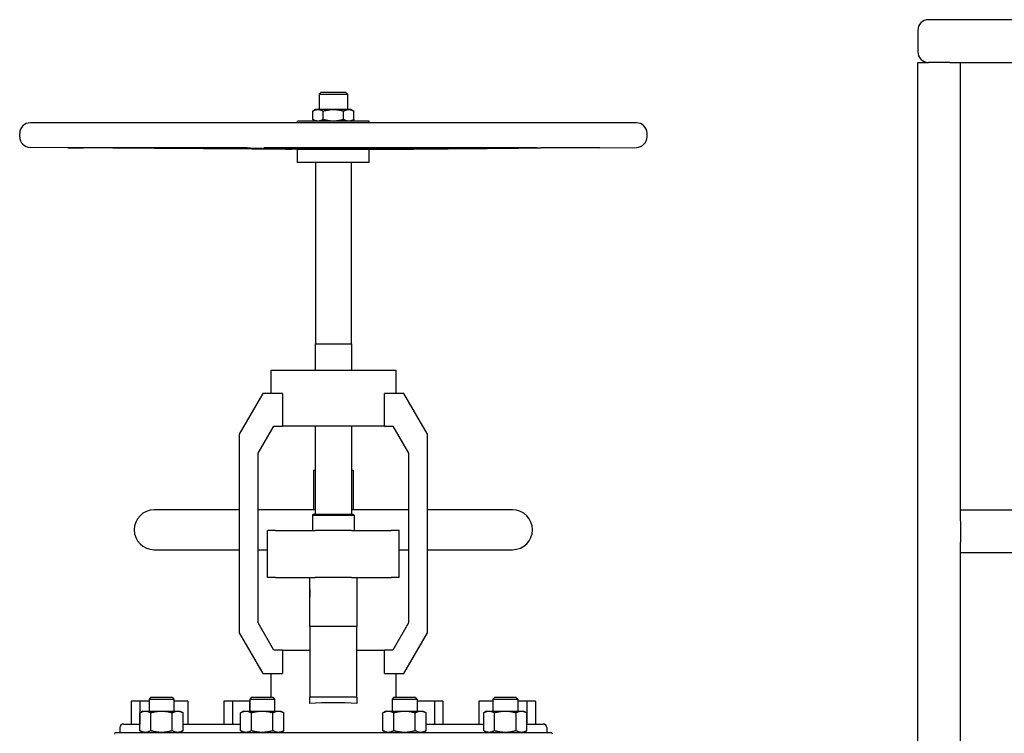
# Model space of a CAD drawing. Header units: inches. Extents: x 36 to 1719, y -84 to 1122.
# Tile 346 of 558: x 891 to 926, y 443 to 468. Entities that reach past the tile are written whole.
import ezdxf

# ---------------------------------------------------------------- set-up
doc = ezdxf.new("R2010")
doc.units = ezdxf.units.IN
doc.header["$LTSCALE"] = 48
doc.header["$MEASUREMENT"] = 0
doc.layers.add('Visible (ANSI)', color=7, linetype='Continuous', lineweight=30)

msp = doc.modelspace()

# ---------------------------------------------------------------- linework, layer by layer
at = {"layer": 'Visible (ANSI)'}
for p, q in [((1044.58268, 467.79889), (923.33268, 467.79889)), ((922.95768, 467.42389), (922.95768, 466.67389)), ((922.95768, 467.42389), (922.95768, 466.67389)), ((922.95768, 430.54889), (922.95768, 466.29889)), ((922.95768, 466.29889), (923.33268, 466.29889)), ((924.08268, 466.29889), (923.33268, 466.29889)), ((924.08268, 466.29889), (924.45768, 466.29889)), ((924.45768, 450.54889), (924.45768, 466.29889)), ((924.45768, 466.29889), (1043.45768, 466.29889)), ((901.99208, 465.25509), (901.91768, 465.18069)), ((901.91768, 465.18069), (901.91768, 464.64109)), ((901.91768, 465.18069), (902.91768, 465.18069)), ((901.99208, 465.25509), (902.84328, 465.25509)), ((902.84328, 465.25509), (902.91768, 465.18069)), ((902.91768, 465.18069), (902.91768, 464.64109)), ((901.79268, 464.64109), (901.69599, 464.58527)), ((901.69599, 464.28692), (901.69599, 464.58527)), ((901.87642, 464.64109), (901.79268, 464.64109)), ((902.41768, 464.64109), (901.87642, 464.64109)), ((902.05684, 464.28692), (902.05684, 464.58527)), ((902.95895, 464.64109), (902.41768, 464.64109)), ((902.77853, 464.28692), (902.77853, 464.58527)), ((903.04268, 464.64109), (902.95895, 464.64109)), ((903.04268, 464.64109), (903.13937, 464.58527)), ((903.13937, 464.28692), (903.13937, 464.58527)), ((913.06718, 464.17209), (891.76818, 464.17209)), ((901.15768, 464.17209), (901.15768, 464.23109)), ((903.67768, 464.23109), (901.15768, 464.23109)), ((901.79268, 464.23109), (901.69599, 464.28692)), ((903.04268, 464.23109), (903.13937, 464.28692)), ((903.67768, 464.17209), (903.67768, 464.23109)), ((891.39418, 463.68009), (891.39418, 463.79809)), ((913.44118, 463.68009), (913.44118, 463.79809)), ((901.15768, 463.23908), (891.76551, 463.3061)), ((898.70672, 463.29695), (893.08824, 463.29695)), ((909.45362, 463.29695), (900.36273, 463.29695)), ((901.15768, 462.78009), (901.15768, 463.23908)), ((903.67768, 463.23908), (901.15768, 463.23908)), ((903.67768, 463.23908), (904.35889, 463.24394)), ((903.67768, 462.78009), (903.67768, 463.23908)), ((911.78766, 463.29695), (910.47709, 463.29695)), ((911.78766, 463.29695), (913.06985, 463.3061)), ((903.67768, 462.78009), (901.15768, 462.78009)), ((901.79268, 462.78009), (901.79268, 456.39709)), ((903.04268, 462.78009), (903.04268, 456.39709)), ((901.78168, 456.39709), (901.78168, 455.48039)), ((901.78168, 456.39709), (903.05368, 456.39709)), ((903.05368, 456.39709), (903.05368, 455.48039)), ((900.21882, 455.48039), (900.21882, 454.65339)), ((900.21882, 455.48039), (904.61654, 455.48039)), ((904.61654, 455.48039), (904.61654, 454.65339)), ((899.93668, 454.65339), (899.10968, 453.22099)), ((900.62521, 454.65339), (899.93668, 454.65339)), ((900.62521, 454.65339), (900.62521, 453.51059)), ((904.89868, 454.65339), (904.21016, 454.65339)), ((904.21016, 453.51059), (904.21016, 454.65339)), ((905.72568, 453.22099), (904.89868, 454.65339)), ((899.77128, 452.55565), (900.32262, 453.51059)), ((900.32262, 453.51059), (900.62521, 453.51059)), ((904.21016, 453.51059), (900.62521, 453.51059)), ((901.78168, 453.51059), (901.78168, 450.41309)), ((903.05368, 453.51059), (903.05368, 450.41309)), ((904.21016, 453.51059), (904.51275, 453.51059)), ((904.51275, 453.51059), (905.06408, 452.55565)), ((899.10968, 453.22099), (899.10968, 446.2368)), ((905.72568, 446.2368), (905.72568, 453.22099)), ((899.77128, 446.58633), (899.77128, 452.55565)), ((905.06408, 452.55565), (905.06408, 446.58633)), ((901.71768, 451.96139), (901.71768, 450.56139)), ((901.71768, 451.96139), (901.78168, 451.96139)), ((903.05368, 451.96139), (903.11768, 451.96139)), ((903.11768, 451.96139), (903.11768, 450.56139)), ((899.10968, 450.56139), (896.11768, 450.56139)), ((901.78168, 450.56139), (899.77128, 450.56139)), ((905.06408, 450.56139), (903.05368, 450.56139)), ((908.71768, 450.56139), (905.72568, 450.56139)), ((1043.45768, 450.54889), (924.45768, 450.54889)), ((924.45768, 450.17389), (924.45768, 450.54889)), ((901.72818, 450.41309), (901.68918, 450.37409)), ((901.68918, 450.37409), (901.68918, 449.84139)), ((901.68918, 450.37409), (903.14618, 450.37409)), ((901.72818, 450.41309), (903.10718, 450.41309)), ((903.10718, 450.41309), (903.14618, 450.37409)), ((903.14618, 450.37409), (903.14618, 449.84139)), ((924.45768, 450.17389), (924.45768, 449.42389)), ((900.10208, 448.18739), (900.10208, 449.84139)), ((900.38492, 449.84139), (900.10208, 449.84139)), ((900.38492, 449.84139), (901.77758, 449.84139)), ((903.05779, 449.84139), (901.77758, 449.84139)), ((903.05779, 449.84139), (904.45045, 449.84139)), ((904.73328, 449.84139), (904.45045, 449.84139)), ((904.73328, 448.18739), (904.73328, 449.84139)), ((896.11768, 449.16139), (899.10968, 449.16139)), ((899.77128, 449.16139), (900.10208, 449.16139)), ((904.73328, 449.16139), (905.06408, 449.16139)), ((905.72568, 449.16139), (908.71768, 449.16139)), ((924.45768, 449.04889), (924.45768, 449.42389)), ((924.45768, 430.54889), (924.45768, 449.04889)), ((1043.45768, 449.04889), (924.45768, 449.04889)), ((900.38492, 448.18739), (900.10208, 448.18739)), ((900.38492, 448.18739), (901.77758, 448.18739)), ((901.59088, 447.28523), (901.59088, 448.18739)), ((903.05779, 448.18739), (901.77758, 448.18739)), ((903.05779, 448.18739), (904.45045, 448.18739)), ((903.24448, 448.18739), (903.24448, 447.28523)), ((904.73328, 448.18739), (904.45045, 448.18739)), ((901.59068, 447.77509), (901.59068, 447.50627)), ((901.59068, 447.77509), (901.59088, 447.77509)), ((903.24448, 447.77509), (903.24468, 447.77509)), ((903.24468, 447.77509), (903.24468, 447.50627)), ((901.59068, 447.50627), (901.59088, 447.50627)), ((903.24448, 447.50627), (903.24468, 447.50627)), ((901.59088, 446.45839), (901.59088, 447.28523)), ((903.24448, 447.28523), (903.24448, 446.45839)), ((900.32262, 445.63139), (899.77128, 446.58633)), ((903.24448, 446.45839), (901.59088, 446.45839)), ((901.59088, 446.45839), (901.59088, 443.97739)), ((903.24448, 443.97739), (903.24448, 446.45839)), ((905.06408, 446.58633), (904.51275, 445.63139)), ((899.10968, 446.2368), (899.93668, 444.80439)), ((904.89868, 444.80439), (905.72568, 446.2368)), ((900.62521, 445.63139), (900.32262, 445.63139)), ((900.62521, 445.63139), (901.59088, 445.63139)), ((900.62521, 445.63139), (900.62521, 444.80439)), ((903.24448, 445.63139), (904.21016, 445.63139)), ((904.51275, 445.63139), (904.21016, 445.63139)), ((904.21016, 444.80439), (904.21016, 445.63139)), ((899.93668, 444.80439), (900.62521, 444.80439)), ((900.21882, 444.80439), (900.21882, 443.97739)), ((904.21016, 444.80439), (904.89868, 444.80439)), ((904.61654, 444.80439), (904.61654, 443.97739)), ((896.00582, 443.97739), (895.93967, 443.91124)), ((896.00582, 443.97739), (896.74852, 443.97739)), ((896.74852, 443.97739), (896.81467, 443.91124)), ((899.54427, 443.97739), (899.47812, 443.91124)), ((899.54427, 443.97739), (900.28697, 443.97739)), ((900.28697, 443.97739), (900.35312, 443.91124)), ((901.59088, 443.75257), (901.59088, 443.97739)), ((903.24448, 443.97739), (901.59088, 443.97739)), ((903.24448, 443.97739), (903.24448, 443.75257)), ((904.54839, 443.97739), (904.48224, 443.91124)), ((904.54839, 443.97739), (905.29109, 443.97739)), ((905.29109, 443.97739), (905.35724, 443.91124)), ((908.08684, 443.97739), (908.02069, 443.91124)), ((908.08684, 443.97739), (908.82954, 443.97739)), ((908.82954, 443.97739), (908.89569, 443.91124)), ((895.31768, 443.84139), (895.31768, 443.03139)), ((895.61768, 443.84139), (895.31768, 443.84139)), ((895.61768, 443.84139), (895.61768, 443.03139)), ((895.93967, 443.84139), (895.61768, 443.84139)), ((895.93967, 443.91124), (895.93967, 443.48689)), ((895.93967, 443.91124), (896.81467, 443.91124)), ((896.81467, 443.91124), (896.81467, 443.48689)), ((897.30813, 443.84139), (896.81467, 443.84139)), ((897.30813, 443.84139), (897.30813, 443.03139)), ((898.56768, 443.84139), (898.56768, 443.03139)), ((898.86768, 443.84139), (898.56768, 443.84139)), ((898.86768, 443.84139), (898.86768, 443.03139)), ((899.46768, 443.84139), (898.86768, 443.84139)), ((899.46768, 443.84139), (899.46768, 443.48689)), ((899.47812, 443.84139), (899.46768, 443.84139)), ((899.47812, 443.91124), (899.47812, 443.48689)), ((899.47812, 443.91124), (900.35312, 443.91124)), ((900.35312, 443.91124), (900.35312, 443.48689)), ((904.48224, 443.91124), (904.48224, 443.48689)), ((904.48224, 443.91124), (905.35724, 443.91124)), ((905.35724, 443.91124), (905.35724, 443.48689)), ((905.36768, 443.84139), (905.35724, 443.84139)), ((905.36768, 443.84139), (905.36768, 443.48689)), ((905.96768, 443.84139), (905.36768, 443.84139)), ((905.96768, 443.84139), (905.96768, 443.03139)), ((906.26768, 443.84139), (905.96768, 443.84139)), ((906.26768, 443.84139), (906.26768, 443.03139)), ((907.52723, 443.84139), (907.52723, 443.03139)), ((908.02069, 443.84139), (907.52723, 443.84139)), ((908.02069, 443.91124), (908.02069, 443.48689)), ((908.02069, 443.91124), (908.89569, 443.91124)), ((908.89569, 443.91124), (908.89569, 443.48689)), ((909.21768, 443.84139), (908.89569, 443.84139)), ((909.21768, 443.84139), (909.21768, 443.03139)), ((909.51768, 443.84139), (909.21768, 443.84139)), ((909.51768, 443.84139), (909.51768, 443.03139)), ((895.72117, 443.48689), (895.61969, 443.4283)), ((895.61969, 442.79548), (895.61969, 443.4283)), ((895.72117, 443.48689), (895.80906, 443.48689)), ((895.80906, 443.48689), (896.37717, 443.48689)), ((895.99843, 442.79548), (895.99843, 443.4283)), ((896.37717, 443.48689), (896.94529, 443.48689)), ((896.75591, 442.79548), (896.75591, 443.4283)), ((896.94529, 443.48689), (897.03317, 443.48689)), ((897.03317, 443.48689), (897.13466, 443.4283)), ((897.13466, 442.79548), (897.13466, 443.4283)), ((899.25962, 443.48689), (899.15814, 443.4283)), ((899.15814, 442.79548), (899.15814, 443.4283)), ((899.25962, 443.48689), (899.34751, 443.48689)), ((899.34751, 443.48689), (899.91562, 443.48689)), ((899.53688, 442.79548), (899.53688, 443.4283)), ((899.91562, 443.48689), (900.48373, 443.48689)), ((900.29436, 442.79548), (900.29436, 443.4283)), ((900.48373, 443.48689), (900.57162, 443.48689)), ((900.57162, 443.48689), (900.6731, 443.4283)), ((900.6731, 442.79548), (900.6731, 443.4283)), ((904.26374, 443.48689), (904.16226, 443.4283)), ((904.16226, 442.79548), (904.16226, 443.4283)), ((904.26374, 443.48689), (904.35163, 443.48689)), ((904.35163, 443.48689), (904.91974, 443.48689)), ((904.541, 442.79548), (904.541, 443.4283)), ((904.91974, 443.48689), (905.48786, 443.48689)), ((905.29848, 442.79548), (905.29848, 443.4283)), ((905.48786, 443.48689), (905.57574, 443.48689)), ((905.57574, 443.48689), (905.67723, 443.4283)), ((905.67723, 442.79548), (905.67723, 443.4283)), ((907.80219, 443.48689), (907.70071, 443.4283)), ((907.70071, 442.79548), (907.70071, 443.4283)), ((907.80219, 443.48689), (907.89008, 443.48689)), ((907.89008, 443.48689), (908.45819, 443.48689)), ((908.07945, 442.79548), (908.07945, 443.4283)), ((908.45819, 443.48689), (909.0263, 443.48689)), ((908.83693, 442.79548), (908.83693, 443.4283)), ((909.0263, 443.48689), (909.11419, 443.48689)), ((909.11419, 443.48689), (909.21567, 443.4283)), ((909.21567, 442.79548), (909.21567, 443.4283)), ((895.04268, 443.03139), (895.61969, 443.03139)), ((897.13466, 443.03139), (899.15814, 443.03139)), ((905.67723, 443.03139), (907.70071, 443.03139)), ((909.21567, 443.03139), (909.79268, 443.03139)), ((894.78468, 442.73689), (910.05068, 442.73689)), ((894.91768, 442.90639), (894.91768, 442.73689)), ((895.72117, 442.73689), (895.61969, 442.79548)), ((897.03317, 442.73689), (897.13466, 442.79548)), ((899.25962, 442.73689), (899.15814, 442.79548)), ((900.57162, 442.73689), (900.6731, 442.79548)), ((904.26374, 442.73689), (904.16226, 442.79548)), ((905.57574, 442.73689), (905.67723, 442.79548)), ((907.80219, 442.73689), (907.70071, 442.79548)), ((909.11419, 442.73689), (909.21567, 442.79548)), ((909.91768, 442.90639), (909.91768, 442.73689))]:
    msp.add_line(p, q, dxfattribs=at)
for centre, radius, start, end in [((923.33268, 467.42389), 0.375, 90, 180), ((923.33268, 467.42389), 0.375, 90, 180), ((923.33268, 466.67389), 0.375, 180, 270), ((923.33268, 466.67389), 0.375, 180, 270), ((891.76818, 463.79809), 0.374, 90, 180), ((913.06718, 463.79809), 0.374, 0, 90), ((891.76818, 463.68009), 0.374, 180, 269.591168), ((913.06718, 463.68009), 0.374, 270.408832, 0), ((896.11768, 449.86139), 0.7, 90, 270), ((908.71768, 449.86139), 0.7, 270, 90), ((902.41768, 449.50709), 2.165, 247.543237, 247.548964), ((902.41768, 449.50709), 2.165, 292.451036, 292.456763), ((895.04268, 442.90639), 0.125, 90, 180), ((909.79268, 442.90639), 0.125, 0, 90), ((894.78468, 442.67389), 0.063, 90, 180), ((910.05068, 442.67389), 0.063, 0, 90)]:
    msp.add_arc(centre, radius, start, end, dxfattribs=at)
msp.add_ellipse((902.41768, 443.39331), major_axis=(-2.19886, 0), ratio=0.17632698, start_param=4.32689867, end_param=5.09787929, dxfattribs=at)
for points, weights in [([(901.69599, 464.58527), (901.79268, 464.64109), (901.87642, 464.64109)], [1.01001874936, 1.04314139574, 1]), ([(901.87642, 464.64109), (901.96015, 464.64109), (902.05684, 464.58527)], [1, 1.04314139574, 1.01001874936]), ([(902.05684, 464.58527), (902.25021, 464.64109), (902.41768, 464.64109)], [1.01001874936, 1.04314139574, 1]), ([(902.41768, 464.64109), (902.58515, 464.64109), (902.77853, 464.58527)], [1, 1.04314139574, 1.01001874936]), ([(902.77853, 464.58527), (902.87521, 464.64109), (902.95895, 464.64109)], [1.01001874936, 1.04314139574, 1]), ([(902.95895, 464.64109), (903.04268, 464.64109), (903.13937, 464.58527)], [1, 1.04314139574, 1.01001874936]), ([(901.87642, 464.23109), (901.79268, 464.23109), (901.69599, 464.28692)], [1, 1.04314139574, 1.01001874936]), ([(902.05684, 464.28692), (901.96015, 464.23109), (901.87642, 464.23109)], [1.01001874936, 1.04314139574, 1]), ([(902.41768, 464.23109), (902.25021, 464.23109), (902.05684, 464.28692)], [1, 1.04314139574, 1.01001874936]), ([(902.77853, 464.28692), (902.58515, 464.23109), (902.41768, 464.23109)], [1.01001874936, 1.04314139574, 1]), ([(902.95895, 464.23109), (902.87521, 464.23109), (902.77853, 464.28692)], [1, 1.04314139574, 1.01001874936]), ([(903.13937, 464.28692), (903.04268, 464.23109), (902.95895, 464.23109)], [1.01001874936, 1.04314139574, 1]), ([(900.46354, 463.24552), (899.11521, 463.25385), (893.62966, 463.29284)], [3.22913550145, 2.37560125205, 1.06245079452]), ([(899.39193, 463.29284), (900.63063, 463.25385), (900.93509, 463.24552)], [1.05826131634, 2.36623373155, 3.21640230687]), ([(902.69255, 463.24552), (902.1637, 463.25385), (900.01213, 463.29284)], [3.21640230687, 2.36623373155, 1.05826131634]), ([(909.33569, 463.29284), (904.61569, 463.25385), (903.45553, 463.24552)], [1.05826131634, 2.36623373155, 3.21640230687]), ([(904.5417, 463.24552), (905.56318, 463.25385), (909.719, 463.29284)], [3.21640230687, 2.36623373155, 1.05826131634]), ([(895.61969, 443.4283), (895.72117, 443.48689), (895.80906, 443.48689)], [1.01001874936, 1.04314139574, 1]), ([(895.80906, 443.48689), (895.89695, 443.48689), (895.99843, 443.4283)], [1, 1.04314139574, 1.01001874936]), ([(895.99843, 443.4283), (896.2014, 443.48689), (896.37717, 443.48689)], [1.01001874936, 1.04314139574, 1]), ([(896.37717, 443.48689), (896.55295, 443.48689), (896.75591, 443.4283)], [1, 1.04314139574, 1.01001874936]), ([(896.75591, 443.4283), (896.8574, 443.48689), (896.94529, 443.48689)], [1.01001874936, 1.04314139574, 1]), ([(896.94529, 443.48689), (897.03317, 443.48689), (897.13466, 443.4283)], [1, 1.04314139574, 1.01001874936]), ([(899.15814, 443.4283), (899.25962, 443.48689), (899.34751, 443.48689)], [1.01001874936, 1.04314139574, 1]), ([(899.34751, 443.48689), (899.4354, 443.48689), (899.53688, 443.4283)], [1, 1.04314139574, 1.01001874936]), ([(899.53688, 443.4283), (899.73985, 443.48689), (899.91562, 443.48689)], [1.01001874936, 1.04314139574, 1]), ([(899.91562, 443.48689), (900.0914, 443.48689), (900.29436, 443.4283)], [1, 1.04314139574, 1.01001874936]), ([(900.29436, 443.4283), (900.39585, 443.48689), (900.48373, 443.48689)], [1.01001874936, 1.04314139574, 1]), ([(900.48373, 443.48689), (900.57162, 443.48689), (900.6731, 443.4283)], [1, 1.04314139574, 1.01001874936]), ([(904.16226, 443.4283), (904.26374, 443.48689), (904.35163, 443.48689)], [1.01001874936, 1.04314139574, 1]), ([(904.35163, 443.48689), (904.43952, 443.48689), (904.541, 443.4283)], [1, 1.04314139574, 1.01001874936]), ([(904.541, 443.4283), (904.74397, 443.48689), (904.91974, 443.48689)], [1.01001874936, 1.04314139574, 1]), ([(904.91974, 443.48689), (905.09552, 443.48689), (905.29848, 443.4283)], [1, 1.04314139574, 1.01001874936]), ([(905.29848, 443.4283), (905.39997, 443.48689), (905.48786, 443.48689)], [1.01001874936, 1.04314139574, 1]), ([(905.48786, 443.48689), (905.57574, 443.48689), (905.67723, 443.4283)], [1, 1.04314139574, 1.01001874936]), ([(907.70071, 443.4283), (907.80219, 443.48689), (907.89008, 443.48689)], [1.01001874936, 1.04314139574, 1]), ([(907.89008, 443.48689), (907.97797, 443.48689), (908.07945, 443.4283)], [1, 1.04314139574, 1.01001874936]), ([(908.07945, 443.4283), (908.28242, 443.48689), (908.45819, 443.48689)], [1.01001874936, 1.04314139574, 1]), ([(908.45819, 443.48689), (908.63397, 443.48689), (908.83693, 443.4283)], [1, 1.04314139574, 1.01001874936]), ([(908.83693, 443.4283), (908.93842, 443.48689), (909.0263, 443.48689)], [1.01001874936, 1.04314139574, 1]), ([(909.0263, 443.48689), (909.11419, 443.48689), (909.21567, 443.4283)], [1, 1.04314139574, 1.01001874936]), ([(895.80906, 442.73689), (895.72117, 442.73689), (895.61969, 442.79548)], [1, 1.04314139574, 1.01001874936]), ([(895.99843, 442.79548), (895.89695, 442.73689), (895.80906, 442.73689)], [1.01001874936, 1.04314139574, 1]), ([(896.37717, 442.73689), (896.2014, 442.73689), (895.99843, 442.79548)], [1, 1.04314139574, 1.01001874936]), ([(896.75591, 442.79548), (896.55295, 442.73689), (896.37717, 442.73689)], [1.01001874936, 1.04314139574, 1]), ([(896.94529, 442.73689), (896.8574, 442.73689), (896.75591, 442.79548)], [1, 1.04314139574, 1.01001874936]), ([(897.13466, 442.79548), (897.03317, 442.73689), (896.94529, 442.73689)], [1.01001874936, 1.04314139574, 1]), ([(899.34751, 442.73689), (899.25962, 442.73689), (899.15814, 442.79548)], [1, 1.04314139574, 1.01001874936]), ([(899.53688, 442.79548), (899.4354, 442.73689), (899.34751, 442.73689)], [1.01001874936, 1.04314139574, 1]), ([(899.91562, 442.73689), (899.73985, 442.73689), (899.53688, 442.79548)], [1, 1.04314139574, 1.01001874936]), ([(900.29436, 442.79548), (900.0914, 442.73689), (899.91562, 442.73689)], [1.01001874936, 1.04314139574, 1]), ([(900.48373, 442.73689), (900.39585, 442.73689), (900.29436, 442.79548)], [1, 1.04314139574, 1.01001874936]), ([(900.6731, 442.79548), (900.57162, 442.73689), (900.48373, 442.73689)], [1.01001874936, 1.04314139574, 1]), ([(904.35163, 442.73689), (904.26374, 442.73689), (904.16226, 442.79548)], [1, 1.04314139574, 1.01001874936]), ([(904.541, 442.79548), (904.43952, 442.73689), (904.35163, 442.73689)], [1.01001874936, 1.04314139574, 1]), ([(904.91974, 442.73689), (904.74397, 442.73689), (904.541, 442.79548)], [1, 1.04314139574, 1.01001874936]), ([(905.29848, 442.79548), (905.09552, 442.73689), (904.91974, 442.73689)], [1.01001874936, 1.04314139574, 1]), ([(905.48786, 442.73689), (905.39997, 442.73689), (905.29848, 442.79548)], [1, 1.04314139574, 1.01001874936]), ([(905.67723, 442.79548), (905.57574, 442.73689), (905.48786, 442.73689)], [1.01001874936, 1.04314139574, 1]), ([(907.89008, 442.73689), (907.80219, 442.73689), (907.70071, 442.79548)], [1, 1.04314139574, 1.01001874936]), ([(908.07945, 442.79548), (907.97797, 442.73689), (907.89008, 442.73689)], [1.01001874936, 1.04314139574, 1]), ([(908.45819, 442.73689), (908.28242, 442.73689), (908.07945, 442.79548)], [1, 1.04314139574, 1.01001874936]), ([(908.83693, 442.79548), (908.63397, 442.73689), (908.45819, 442.73689)], [1.01001874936, 1.04314139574, 1]), ([(909.0263, 442.73689), (908.93842, 442.73689), (908.83693, 442.79548)], [1, 1.04314139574, 1.01001874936]), ([(909.21567, 442.79548), (909.11419, 442.73689), (909.0263, 442.73689)], [1.01001874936, 1.04314139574, 1])]:
    msp.add_rational_spline(points, weights, degree=2, dxfattribs=at)
for points, knots in [([(893.08824, 463.29695), (893.08219, 463.29695), (893.08919, 463.29686), (893.13178, 463.29649), (893.16737, 463.29621), (893.25334, 463.29556), (893.30922, 463.29515), (893.43388, 463.29424), (893.50266, 463.29375), (893.56776, 463.29328), (893.58798, 463.29314), (893.60873, 463.29299), (893.62966, 463.29284)], [-1.98568979, -1.98568979, -1.98568979, -1.98568979, -1.489271, -1.489271, -0.99285222, -0.99285222, -0.49642611, -0.49642611, 0, 0, 0, 0.15423018, 0.15423018, 0.15423018, 0.15423018]), ([(899.39193, 463.29284), (899.38714, 463.29299), (899.38125, 463.29314), (899.37429, 463.29328), (899.35191, 463.29375), (899.31541, 463.29424), (899.22057, 463.29515), (899.16224, 463.29556), (899.04255, 463.29621), (898.97355, 463.29649), (898.83554, 463.29686), (898.76654, 463.29695), (898.70672, 463.29695)], [-0.15423018, -0.15423018, -0.15423018, -0.15423018, 0, 0, 0, 0.49642611, 0.49642611, 0.99285222, 0.99285222, 1.489271, 1.489271, 1.98568979, 1.98568979, 1.98568979, 1.98568979]), ([(900.36273, 463.29695), (900.29917, 463.29695), (900.2345, 463.29686), (900.12282, 463.29649), (900.0758, 463.29621), (900.00925, 463.29556), (899.98546, 463.29515), (899.96766, 463.29424), (899.97367, 463.29375), (899.99706, 463.29314), (900.00399, 463.29299), (900.01213, 463.29284)], [1.98568979, 1.98568979, 1.98568979, 1.98568979, 2.48210857, 2.48210857, 2.97852735, 2.97852735, 3.47495346, 3.47495346, 3.97137957, 3.97137957, 4.12560975, 4.12560975, 4.12560975, 4.12560975]), ([(900.93509, 463.24552), (900.94236, 463.24532), (900.94659, 463.24513), (900.95087, 463.24467), (900.94407, 463.2444), (900.90904, 463.24403), (900.88082, 463.24394), (900.81359, 463.24394), (900.76949, 463.24403), (900.66861, 463.2444), (900.61182, 463.24467), (900.52714, 463.24513), (900.49573, 463.24532), (900.46354, 463.24552)], [0.63873151, 0.63873151, 0.63873151, 0.63873151, 0.87159914, 0.87159914, 1.30738491, 1.30738491, 1.74317067, 1.74317067, 2.17895643, 2.17895643, 2.61474219, 2.61474219, 2.84760983, 2.84760983, 2.84760983, 2.84760983]), ([(903.45553, 463.24552), (903.42783, 463.24532), (903.39904, 463.24513), (903.31701, 463.24467), (903.25601, 463.2444), (903.13348, 463.24403), (903.07194, 463.24394), (902.96316, 463.24394), (902.90768, 463.24403), (902.81031, 463.2444), (902.76841, 463.24467), (902.72035, 463.24513), (902.70517, 463.24532), (902.69255, 463.24552)], [0.63873151, 0.63873151, 0.63873151, 0.63873151, 0.87159914, 0.87159914, 1.30738491, 1.30738491, 1.74317067, 1.74317067, 2.17895643, 2.17895643, 2.61474219, 2.61474219, 2.84760983, 2.84760983, 2.84760983, 2.84760983]), ([(904.35889, 463.24394), (904.35889, 463.24394), (904.36871, 463.24403), (904.40941, 463.2444), (904.44031, 463.24467), (904.49528, 463.24513), (904.51731, 463.24532), (904.5417, 463.24552)], [1.74317067, 1.74317067, 1.74317067, 1.74317067, 2.17895643, 2.17895643, 2.61474219, 2.61474219, 2.84760983, 2.84760983, 2.84760983, 2.84760983]), ([(909.33569, 463.29284), (909.35366, 463.29299), (909.37076, 463.29314), (909.38669, 463.29328), (909.43795, 463.29375), (909.48417, 463.29424), (909.55022, 463.29515), (909.57005, 463.29556), (909.58205, 463.29621), (909.57499, 463.29649), (909.53229, 463.29686), (909.49665, 463.29695), (909.45362, 463.29695)], [-0.15423018, -0.15423018, -0.15423018, -0.15423018, 0, 0, 0, 0.49642611, 0.49642611, 0.99285222, 0.99285222, 1.489271, 1.489271, 1.98568979, 1.98568979, 1.98568979, 1.98568979]), ([(910.47709, 463.29695), (910.44386, 463.29695), (910.39689, 463.29686), (910.28528, 463.29649), (910.22063, 463.29621), (910.09353, 463.29556), (910.02294, 463.29515), (909.88729, 463.29424), (909.82222, 463.29375), (909.75135, 463.29314), (909.73489, 463.29299), (909.719, 463.29284)], [1.98568979, 1.98568979, 1.98568979, 1.98568979, 2.48210857, 2.48210857, 2.97852735, 2.97852735, 3.47495346, 3.47495346, 3.97137957, 3.97137957, 4.12560975, 4.12560975, 4.12560975, 4.12560975])]:
    msp.add_open_spline(points, degree=3, knots=knots, dxfattribs=at)

doc.saveas('drawing.dxf')
